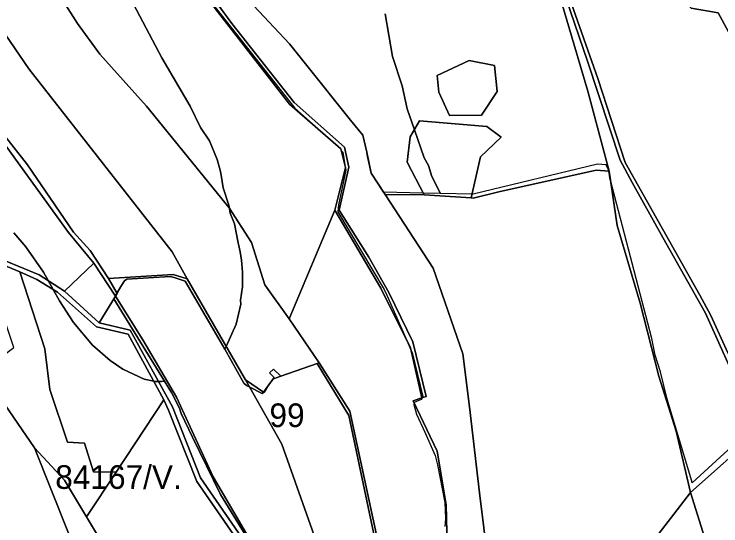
# Model space of a CAD drawing. Extents: x -477304 to -465429, y -1159113 to -1149210.
# Drawn here: x -471587.7 to -471139.2, y -1155960.6 to -1155635.8 of the extents above; entities that cross this region are included whole.
import ezdxf

# ---------------------------------------------------------------- set-up
doc = ezdxf.new("R2010")
doc.units = 0
for name, color, linetype in [('BPEJ_s', 7, 'Continuous'), ('ostatni_s', 7, 'Continuous'), ('PUPFL_s', 7, 'Continuous'), ('trav_porost_s', 7, 'Continuous')]:
    doc.layers.add(name, color=color, linetype=linetype)

msp = doc.modelspace()

# ---------------------------------------------------------------- linework, layer by layer
at = {"layer": 'BPEJ_s'}
for points in [[(-471352.16, -1155635.68), (-471347.48, -1155662.66), (-471341.53, -1155681.36), (-471338.34, -1155695.81), (-471333.7, -1155709.2), (-471327.51, -1155727.04), (-471324.75, -1155731.93), (-471322.62, -1155738.73), (-471317.13, -1155749.66), (-471328.04, -1155749.36), (-471353.32, -1155748.67), (-471360.98, -1155736.92), (-471361.18, -1155736.61), (-471363.37, -1155726.2), (-471363.97, -1155723.39), (-471366.44, -1155712.5), (-471374.26, -1155703.06), (-471402.01, -1155668.31), (-471413.03, -1155654.56), (-471451.81, -1155612.85)], [(-471117.11, -1155896.29), (-471157.37, -1155933.32), (-471157.74, -1155932.08), (-471173.25, -1155880.24), (-471177.5, -1155862.82), (-471180.9, -1155852.19), (-471183.02, -1155841.57), (-471209.05, -1155742.05), (-471209.32, -1155741.04), (-471209.37, -1155740.85), (-471210.28, -1155735.41), (-471210.43, -1155734.48), (-471211.92, -1155731.5), (-471217.44, -1155731.08), (-471296.48, -1155749.99), (-471297.04, -1155749.98), (-471317.13, -1155749.66), (-471328.04, -1155749.36), (-471353.32, -1155748.67), (-471360.98, -1155736.92), (-471361.18, -1155736.61), (-471363.37, -1155726.2), (-471363.97, -1155723.39), (-471366.44, -1155712.5), (-471374.26, -1155703.06), (-471402.01, -1155668.31), (-471413.03, -1155654.56), (-471451.81, -1155612.85)], [(-471395.48, -1155857.5), (-471418.37, -1155865.63), (-471418.45, -1155865.55), (-471423.12, -1155867.28), (-471423.33, -1155867.49), (-471423.65, -1155867.8), (-471426.68, -1155871.93), (-471428.86, -1155875.56), (-471430.35, -1155876.63), (-471438.18, -1155872.54), (-471440.12, -1155871.53), (-471441.82, -1155870.04), (-471453.88, -1155848.48), (-471453.06, -1155846.67), (-471446.71, -1155832.64), (-471443.73, -1155819.9), (-471443.94, -1155817.35), (-471442.67, -1155808.85), (-471442.67, -1155799.5), (-471443.31, -1155791.85), (-471444.32, -1155786.68), (-471445.47, -1155780.85), (-471447.77, -1155768.9), (-471450.53, -1155762.1), (-471451.03, -1155759.11), (-471451.38, -1155757), (-471454.99, -1155745.95), (-471456.39, -1155737.89), (-471456.91, -1155734.9), (-471458.82, -1155728.1), (-471463.7, -1155716.2), (-471469.44, -1155707.71), (-471476.03, -1155694.11), (-471493.88, -1155663.51), (-471511.94, -1155629.51)], [(-471511.94, -1155629.51), (-471493.88, -1155663.51), (-471476.03, -1155694.11), (-471469.44, -1155707.71), (-471463.7, -1155716.2), (-471458.82, -1155728.1), (-471456.91, -1155734.9), (-471456.39, -1155737.89), (-471454.99, -1155745.95), (-471451.38, -1155757), (-471451.03, -1155759.11), (-471450.53, -1155762.1), (-471447.77, -1155768.9), (-471445.47, -1155780.85), (-471444.32, -1155786.68), (-471443.31, -1155791.85), (-471442.67, -1155799.5), (-471442.67, -1155808.85), (-471443.94, -1155817.35), (-471443.73, -1155819.9), (-471446.71, -1155832.64), (-471453.06, -1155846.67), (-471453.88, -1155848.48)], [(-471462.64, -1155628.24), (-471409.52, -1155695.38), (-471387.23, -1155715.3), (-471380.45, -1155721.2), (-471380.16, -1155722.31), (-471379.14, -1155723.43), (-471377.8, -1155731.47), (-471377.36, -1155733.17), (-471377.45, -1155733.54), (-471377.23, -1155734.9), (-471381.9, -1155756.79), (-471382.33, -1155761.25), (-471352.79, -1155810.55), (-471351.19, -1155814.18), (-471338.55, -1155842.82), (-471335.91, -1155848.79), (-471335.16, -1155850.49), (-471328.36, -1155878.54), (-471328.76, -1155879.27), (-471329.42, -1155880.45), (-471333.88, -1155882.15), (-471333.91, -1155882.33), (-471334.09, -1155883.43), (-471332.39, -1155889.59), (-471327.17, -1155901.16), (-471320.5, -1155915.94), (-471319.01, -1155921.89), (-471314.33, -1155945.68), (-471313.91, -1155955.88), (-471314.33, -1155960.98)], [(-471462.64, -1155628.24), (-471409.52, -1155695.38), (-471387.23, -1155715.3), (-471380.45, -1155721.2), (-471380.16, -1155722.31), (-471379.14, -1155723.43), (-471377.8, -1155731.47), (-471377.36, -1155733.17), (-471377.45, -1155733.54), (-471377.23, -1155734.9), (-471381.9, -1155756.79), (-471382.33, -1155761.25), (-471352.79, -1155810.55), (-471351.19, -1155814.18), (-471338.55, -1155842.82), (-471335.91, -1155848.79), (-471335.16, -1155850.49), (-471328.36, -1155878.54), (-471328.76, -1155879.27), (-471329.42, -1155880.45), (-471333.88, -1155882.15), (-471333.91, -1155882.33), (-471334.09, -1155883.43), (-471332.39, -1155889.59), (-471327.17, -1155901.16), (-471320.5, -1155915.94), (-471319.01, -1155921.89), (-471314.33, -1155945.68), (-471313.91, -1155955.88), (-471314.33, -1155960.98)], [(-471117.11, -1155896.29), (-471157.37, -1155933.32), (-471157.74, -1155932.08), (-471173.25, -1155880.24), (-471177.5, -1155862.82), (-471180.9, -1155852.19), (-471183.02, -1155841.57), (-471209.05, -1155742.05), (-471209.32, -1155741.04), (-471209.37, -1155740.85), (-471210.28, -1155735.41), (-471210.43, -1155734.48), (-471211.92, -1155731.5), (-471217.44, -1155731.08), (-471296.48, -1155749.99), (-471297.04, -1155749.98), (-471317.13, -1155749.66), (-471322.62, -1155738.73), (-471324.75, -1155731.93), (-471327.51, -1155727.04), (-471333.7, -1155709.2), (-471338.34, -1155695.81), (-471341.53, -1155681.36), (-471347.48, -1155662.66), (-471352.16, -1155635.68)], [(-471587.79, -1155774.64), (-471580.14, -1155783.56), (-471569.09, -1155799.5), (-471566.11, -1155804.85), (-471562.98, -1155810.46), (-471558.9, -1155817.77), (-471549.97, -1155831.58), (-471537.86, -1155845.82), (-471526.81, -1155855.59), (-471518.74, -1155861.12), (-471505.14, -1155867.49), (-471499.09, -1155868.81), (-471498.34, -1155868.98), (-471496.08, -1155868.9), (-471494.21, -1155868.84), (-471492.19, -1155868.78), (-471487.71, -1155875.99), (-471482.83, -1155885.76), (-471481.77, -1155889.16), (-471474.43, -1155904.22), (-471456.69, -1155940.58), (-471428.61, -1155986.34)], [(-471453.88, -1155848.48), (-471479.22, -1155805.23), (-471486.19, -1155803.02), (-471488.57, -1155802.26), (-471516.19, -1155803.96), (-471517.67, -1155805.02), (-471519.92, -1155808.69), (-471522.36, -1155812.68), (-471523.48, -1155814.52), (-471523.31, -1155814.78), (-471524.36, -1155816.47), (-471492.19, -1155868.78), (-471494.21, -1155868.84), (-471496.08, -1155868.9), (-471498.34, -1155868.98), (-471499.09, -1155868.81), (-471505.14, -1155867.49), (-471518.74, -1155861.12), (-471526.81, -1155855.59), (-471537.86, -1155845.82), (-471549.97, -1155831.58), (-471558.9, -1155817.77), (-471562.98, -1155810.46), (-471566.11, -1155804.85), (-471569.09, -1155799.5), (-471580.14, -1155783.56), (-471587.79, -1155774.64)], [(-471428.61, -1155986.34), (-471456.69, -1155940.58), (-471474.43, -1155904.22), (-471481.77, -1155889.16), (-471482.83, -1155885.76), (-471487.71, -1155875.99), (-471492.19, -1155868.78), (-471524.36, -1155816.47), (-471523.31, -1155814.78), (-471523.48, -1155814.52), (-471522.36, -1155812.68), (-471519.92, -1155808.69), (-471517.67, -1155805.02), (-471516.19, -1155803.96), (-471488.57, -1155802.26), (-471486.19, -1155803.02), (-471479.22, -1155805.23), (-471453.88, -1155848.48), (-471441.82, -1155870.04), (-471440.12, -1155871.53), (-471438.18, -1155872.54), (-471430.35, -1155876.63), (-471428.86, -1155875.56), (-471426.68, -1155871.93), (-471423.65, -1155867.8), (-471423.33, -1155867.49), (-471423.12, -1155867.28), (-471418.45, -1155865.55), (-471418.37, -1155865.63), (-471395.48, -1155857.5), (-471375.32, -1155890.44), (-471354.73, -1155987.85)], [(-471354.73, -1155987.85), (-471375.32, -1155890.44), (-471395.48, -1155857.5)]]:
    msp.add_lwpolyline(points, dxfattribs=at)
at = {"layer": 'ostatni_s'}
for points in [[(-471112.09, -1155687.9), (-471140.99, -1155635), (-471158.07, -1155631.94), (-471183.98, -1155606.47), (-471214.03, -1155576.34), (-471216.42, -1155574.79), (-471254.38, -1155550.81), (-471278.48, -1155520.65), (-471292.76, -1155495.07), (-471314.49, -1155450.12), (-471319.13, -1155439), (-471327.44, -1155423.26), (-471340.05, -1155410.57), (-471350.79, -1155402.36), (-471363.16, -1155393.04), (-471373.72, -1155386.18)], [(-471465.75, -1155619.26), (-471449.45, -1155641.75), (-471409.98, -1155691.83), (-471378.13, -1155720.27), (-471375.3, -1155732.9), (-471381.45, -1155760.19), (-471362.65, -1155790.04), (-471349.92, -1155812.44), (-471334.74, -1155843.82), (-471326.14, -1155878.42), (-471328.89, -1155879.31), (-471336.18, -1155847.61), (-471354.92, -1155809.63), (-471384.16, -1155760.21), (-471377.36, -1155733.17), (-471380.45, -1155721.2), (-471412.86, -1155693), (-471469.56, -1155619.72)], [(-471608.54, -1155694.15), (-471579.11, -1155731.33), (-471550.02, -1155774.19), (-471539.34, -1155785.86), (-471527.72, -1155803.63), (-471522.19, -1155813), (-471523.31, -1155814.78), (-471537.07, -1155793.86), (-471553.26, -1155774.35), (-471592.2, -1155720.22)], [(-471437.07, -1155982.51), (-471471.71, -1155932.34), (-471489.62, -1155887.05), (-471492.63, -1155880.64), (-471515.41, -1155838.95), (-471535.33, -1155834.28), (-471560.16, -1155812.17), (-471573.22, -1155804.25), (-471583.99, -1155799.26), (-471607.02, -1155789.83)], [(-471604.76, -1155787.69), (-471571.69, -1155801.25), (-471555.65, -1155811.59), (-471533.79, -1155831.65), (-471514.03, -1155836.35), (-471487.27, -1155884.9), (-471469.48, -1155930.1), (-471435.34, -1155979.44)]]:
    msp.add_lwpolyline(points, dxfattribs=at)
msp.add_lwpolyline([(-471145.56, -1155827.03), (-471134.77, -1155850.77), (-471113.25, -1155899.47), (-471115.09, -1155900.78), (-471148.94, -1155825.52), (-471176.08, -1155777.48), (-471195.59, -1155742.59), (-471203.03, -1155728.5), (-471223.81, -1155665.6), (-471237.29, -1155625.9), (-471246.73, -1155612.1), (-471264.38, -1155583.69), (-471286.26, -1155540.01), (-471293.85, -1155529.93), (-471293.22, -1155526.13), (-471283.23, -1155538.26), (-471282.3, -1155541.4), (-471280.71, -1155546.81), (-471261.79, -1155584.36), (-471249.11, -1155604.34), (-471235.38, -1155625.47), (-471217.3, -1155676.71), (-471199.87, -1155729.83), (-471152.68, -1155814.23)], close=True, dxfattribs=at)
at = {"layer": 'PUPFL_s'}
for points in [[(-471134.77, -1155850.77), (-471145.56, -1155827.03), (-471152.68, -1155814.23), (-471199.87, -1155729.83), (-471217.3, -1155676.71), (-471235.38, -1155625.47), (-471249.11, -1155604.34), (-471258.24, -1155580.74), (-471241.76, -1155576.36), (-471216.42, -1155574.79), (-471214.03, -1155576.34), (-471183.98, -1155606.47), (-471158.07, -1155631.94), (-471140.99, -1155635), (-471112.09, -1155687.9)], [(-471451.81, -1155612.85), (-471413.03, -1155654.56), (-471402.01, -1155668.31), (-471374.26, -1155703.06), (-471366.44, -1155712.5), (-471363.97, -1155723.39), (-471361.18, -1155736.61), (-471352.28, -1155750.27), (-471321.82, -1155797.02), (-471302.86, -1155851.34), (-471298.69, -1155885.02), (-471292.42, -1155939.56), (-471286.83, -1155984.06)], [(-471239.68, -1155630.36), (-471223.58, -1155684.6), (-471210, -1155735.43), (-471218.27, -1155734.79), (-471280.11, -1155748.53), (-471296.48, -1155752.56), (-471297.6, -1155752.45), (-471291.7, -1155726.39), (-471278.71, -1155713.75), (-471287.72, -1155707.04), (-471330.36, -1155703.52), (-471336.28, -1155713.59), (-471338.25, -1155729.74), (-471327.49, -1155750.42), (-471352.28, -1155750.27), (-471361.18, -1155736.61), (-471363.97, -1155723.39), (-471366.44, -1155712.5), (-471374.26, -1155703.06), (-471402.01, -1155668.31), (-471413.03, -1155654.56), (-471451.81, -1155612.85)], [(-471313, -1155973.03), (-471313.55, -1155947.19), (-471319.28, -1155913.14), (-471334.47, -1155881.16), (-471328.89, -1155879.31), (-471326.14, -1155878.42), (-471334.74, -1155843.82), (-471349.92, -1155812.44), (-471362.65, -1155790.04), (-471381.45, -1155760.19), (-471375.3, -1155732.9), (-471378.13, -1155720.27), (-471409.98, -1155691.83), (-471449.45, -1155641.75), (-471465.75, -1155619.26)]]:
    msp.add_lwpolyline(points, dxfattribs=at)
for points in [[(-471246.73, -1155612.1), (-471237.29, -1155625.9), (-471223.81, -1155665.6), (-471203.03, -1155728.5), (-471195.59, -1155742.59), (-471176.08, -1155777.48), (-471148.94, -1155825.52), (-471115.09, -1155900.78), (-471158.43, -1155939.27), (-471167.57, -1155900.46), (-471178.61, -1155865.59), (-471190.45, -1155819.3), (-471205.07, -1155769.96), (-471210, -1155735.43), (-471223.58, -1155684.6), (-471239.68, -1155630.36)], [(-471282.93, -1155668.3), (-471298.98, -1155665.29), (-471319.2, -1155674.61), (-471318.26, -1155685.34), (-471311.42, -1155700.03), (-471291.13, -1155699.89), (-471281.15, -1155684.92)], [(-471298.98, -1155665.29), (-471282.93, -1155668.3), (-471281.15, -1155684.92), (-471291.13, -1155699.89), (-471311.42, -1155700.03), (-471318.26, -1155685.34), (-471319.2, -1155674.61)], [(-471291.7, -1155726.39), (-471297.6, -1155752.45), (-471327.49, -1155750.42), (-471338.25, -1155729.74), (-471336.28, -1155713.59), (-471330.36, -1155703.52), (-471287.72, -1155707.04), (-471278.71, -1155713.75)], [(-471297.6, -1155752.45), (-471296.48, -1155752.56), (-471280.11, -1155748.53), (-471218.27, -1155734.79), (-471210, -1155735.43), (-471205.07, -1155769.96), (-471190.45, -1155819.3), (-471178.61, -1155865.59), (-471167.57, -1155900.46), (-471158.43, -1155939.27), (-471214.34, -1156011.93), (-471262.2, -1156074.12), (-471263.64, -1156068.5), (-471267.43, -1156054.89), (-471277.02, -1156018.04), (-471286.83, -1155984.06), (-471292.42, -1155939.56), (-471298.69, -1155885.02), (-471302.86, -1155851.34), (-471321.82, -1155797.02), (-471352.28, -1155750.27), (-471327.49, -1155750.42)], [(-471335.34, -1156033.41), (-471352.09, -1155994.3), (-471353.16, -1155987.73), (-471374.67, -1155887.84), (-471394.18, -1155857.04), (-471413.11, -1155829.21), (-471384.16, -1155760.21), (-471354.92, -1155809.63), (-471336.18, -1155847.61), (-471328.89, -1155879.31), (-471334.47, -1155881.16), (-471319.28, -1155913.14), (-471313.55, -1155947.19), (-471313, -1155973.03), (-471301.66, -1155997.94), (-471288.93, -1156028.33), (-471288.78, -1156041.76), (-471277.1, -1156082.86), (-471257.87, -1156115.02), (-471249.19, -1156126.38), (-471274.47, -1156132.85), (-471299.44, -1156133.63), (-471308.75, -1156091.69), (-471324.31, -1156055.79)], [(-471542.96, -1155907.98), (-471537.24, -1155926.23), (-471522.95, -1155926.39), (-471541.82, -1155954.79), (-471555.63, -1155931.64), (-471574.64, -1155910.94), (-471595.92, -1155880.09), (-471608.03, -1155862.31), (-471600.12, -1155856.44), (-471587.86, -1155847.33), (-471607.02, -1155789.83), (-471583.99, -1155799.26), (-471568.1, -1155848.26), (-471565.11, -1155874.09), (-471553.9, -1155907.41)], [(-471522.95, -1155926.39), (-471537.24, -1155926.23), (-471542.96, -1155907.98), (-471553.9, -1155907.41), (-471565.11, -1155874.09), (-471568.1, -1155848.26), (-471583.99, -1155799.26), (-471573.22, -1155804.25), (-471560.16, -1155812.17), (-471535.33, -1155834.28), (-471515.41, -1155838.95), (-471492.63, -1155880.64)], [(-471417.82, -1155908.62), (-471388.88, -1155990.57), (-471424.93, -1155993.44), (-471433.61, -1155976.72), (-471461.29, -1155929.44), (-471484.64, -1155878.87), (-471505.93, -1155842.38), (-471523.31, -1155814.78), (-471522.19, -1155813), (-471527.72, -1155803.63), (-471486.73, -1155801.03), (-471477.79, -1155803.85), (-471440.8, -1155867.9)], [(-471461.29, -1155929.44), (-471433.61, -1155976.72), (-471424.93, -1155993.44), (-471435.34, -1155979.44), (-471469.48, -1155930.1), (-471487.27, -1155884.9), (-471514.03, -1155836.35), (-471533.79, -1155831.65), (-471523.31, -1155814.78), (-471505.93, -1155842.38), (-471484.64, -1155878.87)], [(-471353.16, -1155987.73), (-471388.88, -1155990.57), (-471417.82, -1155908.62), (-471440.8, -1155867.9), (-471429.44, -1155875.69), (-471422.66, -1155866.46), (-471425.66, -1155863.43), (-471423.1, -1155861.12), (-471418.37, -1155865.63), (-471394.18, -1155857.04), (-471374.67, -1155887.84)], [(-471490.87, -1156044.26), (-471518.19, -1155996.98), (-471528.29, -1155977.46), (-471541.82, -1155954.79), (-471522.95, -1155926.39), (-471492.63, -1155880.64), (-471489.62, -1155887.05), (-471471.71, -1155932.34), (-471437.07, -1155982.51), (-471485.63, -1156049.87)], [(-470899.91, -1156638.59), (-470911.91, -1156646.55), (-470951.05, -1156583.4), (-470968.09, -1156553.33), (-470971.14, -1156547.88), (-470975.38, -1156532.59), (-471011.57, -1156415.99), (-471061.89, -1156254.93), (-471094.26, -1156148.89), (-471118.52, -1156067.04), (-471158.43, -1155939.27), (-471115.09, -1155900.78), (-471113.25, -1155899.47), (-471106.55, -1155894.96), (-471099.82, -1155961.8), (-471091.08, -1156048.56), (-471078.8, -1156170.55), (-471041.13, -1156278.75), (-470998.67, -1156404.46), (-470951.29, -1156542.46), (-470923.9, -1156598.35)], [(-471490.87, -1156044.26), (-471485.63, -1156049.87), (-471533.54, -1156015), (-471553.67, -1155964.04), (-471574.64, -1155910.94), (-471555.63, -1155931.64), (-471541.82, -1155954.79), (-471528.29, -1155977.46), (-471518.19, -1155996.98)], [(-471218.65, -1156131.76), (-471256.12, -1156096.18), (-471262.2, -1156074.12), (-471214.34, -1156011.93), (-471158.43, -1155939.27), (-471118.52, -1156067.04), (-471168.99, -1156077.91), (-471153.56, -1156131.85)]]:
    msp.add_lwpolyline(points, close=True, dxfattribs=at)
at = {"layer": 'trav_porost_s'}
for points in [[(-471597.18, -1155423.87), (-471585.61, -1155443.78), (-471575.76, -1155465.24), (-471565.92, -1155476.99), (-471543.46, -1155504), (-471541.65, -1155507.66), (-471532.66, -1155519.45), (-471523.34, -1155538.52), (-471492.81, -1155570.48), (-471469.56, -1155619.72), (-471412.86, -1155693), (-471380.45, -1155721.2), (-471377.36, -1155733.17), (-471384.16, -1155760.21), (-471413.11, -1155829.21), (-471428.49, -1155807.53), (-471437.09, -1155780.79), (-471451.29, -1155758.71), (-471503.76, -1155694.28), (-471533.26, -1155661.25), (-471547.55, -1155641.73), (-471560.72, -1155620.59), (-471581.35, -1155591.79), (-471606.72, -1155557.59)], [(-471606.72, -1155557.59), (-471581.35, -1155591.79), (-471560.72, -1155620.59), (-471547.55, -1155641.73), (-471533.26, -1155661.25), (-471503.76, -1155694.28), (-471451.29, -1155758.71), (-471437.09, -1155780.79), (-471428.49, -1155807.53), (-471413.11, -1155829.21), (-471394.18, -1155857.04), (-471418.37, -1155865.63), (-471423.1, -1155861.12), (-471425.66, -1155863.43), (-471422.66, -1155866.46), (-471429.44, -1155875.69), (-471440.8, -1155867.9), (-471477.79, -1155803.85), (-471487.37, -1155786.67), (-471578.35, -1155670.41), (-471617.35, -1155613.54)]]:
    msp.add_lwpolyline(points, dxfattribs=at)
for points in [[(-471663.16, -1155556.57), (-471641.41, -1155582.3), (-471617.35, -1155613.54), (-471578.35, -1155670.41), (-471487.37, -1155786.67), (-471477.79, -1155803.85), (-471486.73, -1155801.03), (-471527.72, -1155803.63), (-471539.34, -1155785.86), (-471550.02, -1155774.19), (-471579.11, -1155731.33), (-471608.54, -1155694.15), (-471626.32, -1155665.26), (-471652.59, -1155629.21), (-471675.61, -1155603.49), (-471689.08, -1155588.8), (-471700.11, -1155578.94)], [(-471537.07, -1155793.86), (-471555.65, -1155811.59), (-471571.69, -1155801.25), (-471604.76, -1155787.69), (-471617.05, -1155777.53), (-471628.85, -1155761.45), (-471638.42, -1155744.11), (-471646.28, -1155734.9), (-471659.69, -1155725.16), (-471672.2, -1155719.74), (-471694.35, -1155721.39), (-471704.86, -1155718.28), (-471708.9, -1155714.99), (-471653.18, -1155636.9), (-471623.01, -1155679.09), (-471610.1, -1155697.81), (-471592.2, -1155720.22), (-471553.26, -1155774.35)], [(-471721.37, -1155847.36), (-471740.65, -1155793.34), (-471726.52, -1155792.28), (-471729.64, -1155787.84), (-471679.54, -1155778.18), (-471672.97, -1155764.87), (-471626.35, -1155873.67), (-471608.03, -1155862.31), (-471595.92, -1155880.09), (-471574.64, -1155910.94), (-471553.67, -1155964.04), (-471533.54, -1156015), (-471522.29, -1156044.62), (-471558, -1156063.73), (-471575.95, -1156039.3), (-471619.83, -1155966.31), (-471625.08, -1155963.87), (-471642.64, -1155946.35), (-471659.06, -1155924.3), (-471664.97, -1155921.52), (-471693.88, -1155892.09)], [(-471523.31, -1155814.78), (-471533.79, -1155831.65), (-471555.65, -1155811.59), (-471537.07, -1155793.86)]]:
    msp.add_lwpolyline(points, close=True, dxfattribs=at)

# ---------------------------------------------------------------- texts
at = {"layer": 'BPEJ_s'}
for s, p in [('99', (-471425.65, -1155897.84)), ('84167/V.', (-471561.58, -1155937.07))]:
    msp.add_text(s, height=15, dxfattribs=at).set_placement(p)

doc.saveas('drawing.dxf')
